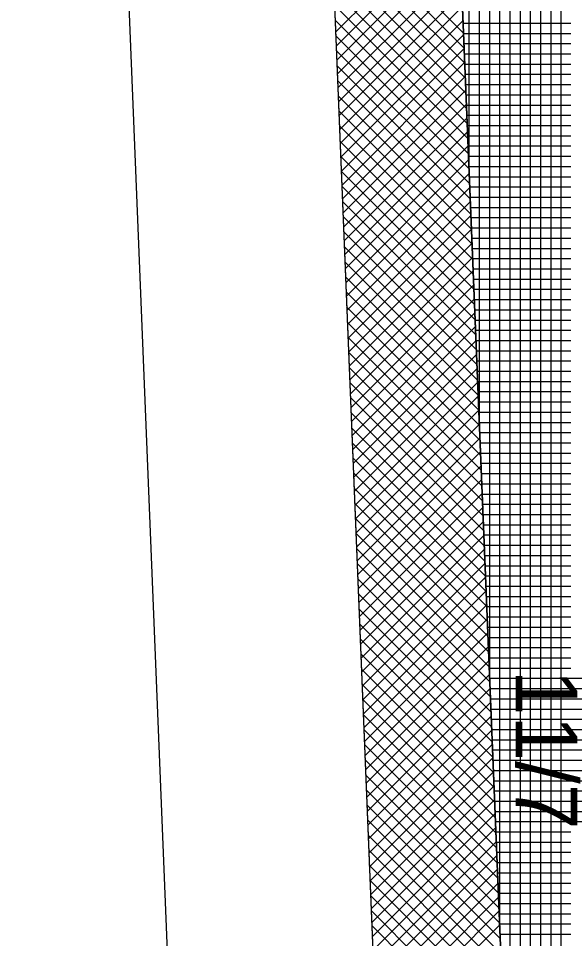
# Model space of a CAD drawing. Extents: x -565346 to -564154, y -1097386 to -1095620.
# Drawn here: x -564343.14 to -564332.49, y -1095866.6 to -1095848.62 of the extents above; entities that cross this region are included whole.
import ezdxf

# ---------------------------------------------------------------- set-up
doc = ezdxf.new("R2010")
doc.units = 0
for name, color, linetype in [('Vrstva 1', 7, 'Continuous'), ('Vrstva 40', 7, 'Continuous'), ('Vrstva 41', 7, 'Continuous'), ('Vrstva 42', 7, 'Continuous'), ('Vrstva 43', 7, 'Continuous')]:
    doc.layers.add(name, color=color, linetype=linetype)

msp = doc.modelspace()

# ---------------------------------------------------------------- linework, layer by layer
at = {"layer": 'Vrstva 1'}
for p, q in [((-564338.84, -1095900.99), (-564343.14, -1095794.87)), ((-564338.22, -1095817.34), (-564332.63, -1095955.35))]:
    msp.add_line(p, q, dxfattribs=at)
at = {"layer": 'Vrstva 41'}
msp.add_lwpolyline([(-564339.576, -1095722.251), (-564342.067, -1095722.352), (-564338.22, -1095817.34), (-564334.985, -1095897.209), (-564332.487, -1095897.108), (-564335.722, -1095817.239)], close=True, dxfattribs=at)
at = {"layer": 'Vrstva 42'}
for p, q in [((-564337.047, -1095846.296), (-564334.439, -1095848.904)), ((-564334.537, -1095846.484), (-564336.942, -1095848.889)), ((-564337.035, -1095846.591), (-564334.428, -1095849.199)), ((-564337.023, -1095846.886), (-564334.416, -1095849.494)), ((-564334.526, -1095846.756), (-564336.931, -1095849.161)), ((-564334.515, -1095847.028), (-564336.92, -1095849.433)), ((-564337.011, -1095847.181), (-564334.404, -1095849.788)), ((-564334.504, -1095847.3), (-564336.909, -1095849.704)), ((-564336.999, -1095847.475), (-564334.392, -1095850.083)), ((-564334.493, -1095847.572), (-564336.898, -1095849.976)), ((-564336.987, -1095847.77), (-564334.38, -1095850.378)), ((-564334.482, -1095847.843), (-564336.887, -1095850.248)), ((-564336.976, -1095848.065), (-564334.368, -1095850.673)), ((-564334.471, -1095848.115), (-564336.876, -1095850.52)), ((-564336.964, -1095848.36), (-564334.356, -1095850.967)), ((-564334.46, -1095848.387), (-564336.865, -1095850.792)), ((-564336.952, -1095848.655), (-564334.344, -1095851.262)), ((-564334.449, -1095848.659), (-564336.854, -1095851.064)), ((-564336.94, -1095848.949), (-564334.332, -1095851.557)), ((-564334.438, -1095848.931), (-564336.843, -1095851.335)), ((-564334.427, -1095849.203), (-564336.832, -1095851.607)), ((-564336.928, -1095849.244), (-564334.32, -1095851.852)), ((-564336.916, -1095849.539), (-564334.308, -1095852.147)), ((-564334.416, -1095849.474), (-564336.821, -1095851.879)), ((-564334.405, -1095849.746), (-564336.81, -1095852.151)), ((-564336.904, -1095849.834), (-564334.296, -1095852.441)), ((-564336.892, -1095850.128), (-564334.284, -1095852.736)), ((-564334.394, -1095850.018), (-564336.799, -1095852.423)), ((-564334.383, -1095850.29), (-564336.788, -1095852.695)), ((-564336.88, -1095850.423), (-564334.272, -1095853.031)), ((-564334.372, -1095850.562), (-564336.777, -1095852.966)), ((-564336.868, -1095850.718), (-564334.26, -1095853.326)), ((-564334.361, -1095850.834), (-564336.766, -1095853.238)), ((-564336.856, -1095851.013), (-564334.248, -1095853.621)), ((-564334.35, -1095851.105), (-564336.755, -1095853.51)), ((-564336.844, -1095851.308), (-564334.236, -1095853.915)), ((-564334.339, -1095851.377), (-564336.744, -1095853.782)), ((-564336.832, -1095851.602), (-564334.225, -1095854.21)), ((-564334.328, -1095851.649), (-564336.733, -1095854.054)), ((-564336.82, -1095851.897), (-564334.213, -1095854.505)), ((-564334.317, -1095851.921), (-564336.722, -1095854.326)), ((-564336.808, -1095852.192), (-564334.201, -1095854.8)), ((-564334.306, -1095852.193), (-564336.711, -1095854.597)), ((-564334.295, -1095852.465), (-564336.7, -1095854.869)), ((-564336.796, -1095852.487), (-564334.189, -1095855.094)), ((-564336.784, -1095852.782), (-564334.177, -1095855.389)), ((-564334.284, -1095852.736), (-564336.689, -1095855.141)), ((-564336.773, -1095853.076), (-564334.165, -1095855.684)), ((-564334.273, -1095853.008), (-564336.678, -1095855.413)), ((-564334.262, -1095853.28), (-564336.667, -1095855.685)), ((-564336.761, -1095853.371), (-564334.153, -1095855.979)), ((-564336.749, -1095853.666), (-564334.141, -1095856.274)), ((-564334.251, -1095853.552), (-564336.656, -1095855.957)), ((-564334.24, -1095853.824), (-564336.645, -1095856.228)), ((-564336.737, -1095853.961), (-564334.129, -1095856.568)), ((-564336.725, -1095854.255), (-564334.117, -1095856.863)), ((-564334.229, -1095854.096), (-564336.634, -1095856.5)), ((-564334.218, -1095854.367), (-564336.623, -1095856.772)), ((-564336.713, -1095854.55), (-564334.105, -1095857.158)), ((-564334.207, -1095854.639), (-564336.612, -1095857.044)), ((-564336.701, -1095854.845), (-564334.093, -1095857.453)), ((-564334.196, -1095854.911), (-564336.601, -1095857.316)), ((-564336.689, -1095855.14), (-564334.081, -1095857.747)), ((-564334.185, -1095855.183), (-564336.59, -1095857.588)), ((-564336.677, -1095855.435), (-564334.069, -1095858.042)), ((-564334.174, -1095855.455), (-564336.579, -1095857.859)), ((-564336.665, -1095855.729), (-564334.057, -1095858.337)), ((-564334.163, -1095855.727), (-564336.568, -1095858.131)), ((-564336.653, -1095856.024), (-564334.045, -1095858.632)), ((-564334.152, -1095855.998), (-564336.557, -1095858.403)), ((-564336.641, -1095856.319), (-564334.033, -1095858.927)), ((-564334.141, -1095856.27), (-564336.546, -1095858.675)), ((-564334.13, -1095856.542), (-564336.535, -1095858.947)), ((-564336.629, -1095856.614), (-564334.022, -1095859.221)), ((-564336.617, -1095856.908), (-564334.01, -1095859.516)), ((-564334.119, -1095856.814), (-564336.524, -1095859.219)), ((-564334.108, -1095857.086), (-564336.513, -1095859.49)), ((-564336.605, -1095857.203), (-564333.998, -1095859.811)), ((-564336.593, -1095857.498), (-564333.986, -1095860.106)), ((-564334.097, -1095857.358), (-564336.502, -1095859.762)), ((-564334.086, -1095857.629), (-564336.491, -1095860.034)), ((-564336.581, -1095857.793), (-564333.974, -1095860.401)), ((-564334.075, -1095857.901), (-564336.48, -1095860.306)), ((-564336.57, -1095858.088), (-564333.962, -1095860.695)), ((-564334.064, -1095858.173), (-564336.469, -1095860.578)), ((-564336.558, -1095858.382), (-564333.95, -1095860.99)), ((-564334.053, -1095858.445), (-564336.458, -1095860.85)), ((-564336.546, -1095858.677), (-564333.938, -1095861.285)), ((-564334.042, -1095858.717), (-564336.447, -1095861.121)), ((-564336.534, -1095858.972), (-564333.926, -1095861.58)), ((-564334.031, -1095858.989), (-564336.436, -1095861.393)), ((-564336.522, -1095859.267), (-564333.914, -1095861.874)), ((-564334.02, -1095859.26), (-564336.425, -1095861.665)), ((-564336.51, -1095859.562), (-564333.902, -1095862.169)), ((-564334.009, -1095859.532), (-564336.414, -1095861.937)), ((-564333.998, -1095859.804), (-564336.403, -1095862.209)), ((-564336.498, -1095859.856), (-564333.89, -1095862.464)), ((-564336.486, -1095860.151), (-564333.878, -1095862.759)), ((-564333.987, -1095860.076), (-564336.392, -1095862.481)), ((-564333.976, -1095860.348), (-564336.381, -1095862.752)), ((-564336.474, -1095860.446), (-564333.866, -1095863.054)), ((-564333.965, -1095860.62), (-564336.37, -1095863.024)), ((-564336.462, -1095860.741), (-564333.854, -1095863.348)), ((-564333.954, -1095860.891), (-564336.359, -1095863.296)), ((-564336.45, -1095861.035), (-564333.842, -1095863.643)), ((-564333.943, -1095861.163), (-564336.348, -1095863.568)), ((-564336.438, -1095861.33), (-564333.831, -1095863.938)), ((-564333.932, -1095861.435), (-564336.337, -1095863.84)), ((-564336.426, -1095861.625), (-564333.819, -1095864.233)), ((-564333.921, -1095861.707), (-564336.326, -1095864.112)), ((-564336.414, -1095861.92), (-564333.807, -1095864.527)), ((-564333.91, -1095861.979), (-564336.315, -1095864.383)), ((-564336.402, -1095862.215), (-564333.795, -1095864.822)), ((-564333.899, -1095862.251), (-564336.304, -1095864.655)), ((-564336.39, -1095862.509), (-564333.783, -1095865.117)), ((-564333.888, -1095862.522), (-564336.293, -1095864.927)), ((-564336.379, -1095862.804), (-564333.771, -1095865.412)), ((-564333.877, -1095862.794), (-564336.282, -1095865.199)), ((-564333.866, -1095863.066), (-564336.27, -1095865.471)), ((-564336.367, -1095863.099), (-564333.759, -1095865.707)), ((-564336.355, -1095863.394), (-564333.747, -1095866.001)), ((-564333.855, -1095863.338), (-564336.259, -1095865.743)), ((-564333.844, -1095863.61), (-564336.248, -1095866.014)), ((-564336.343, -1095863.688), (-564333.735, -1095866.296)), ((-564333.833, -1095863.882), (-564336.237, -1095866.286)), ((-564336.331, -1095863.983), (-564333.723, -1095866.591)), ((-564336.319, -1095864.278), (-564333.711, -1095866.886)), ((-564333.822, -1095864.153), (-564336.226, -1095866.558)), ((-564333.811, -1095864.425), (-564336.215, -1095866.83)), ((-564336.307, -1095864.573), (-564333.699, -1095867.181)), ((-564336.295, -1095864.868), (-564333.687, -1095867.475)), ((-564333.8, -1095864.697), (-564336.204, -1095867.102)), ((-564333.789, -1095864.969), (-564336.193, -1095867.374)), ((-564336.283, -1095865.162), (-564333.675, -1095867.77)), ((-564333.778, -1095865.241), (-564336.182, -1095867.645)), ((-564336.271, -1095865.457), (-564333.663, -1095868.065)), ((-564333.767, -1095865.513), (-564336.171, -1095867.917)), ((-564336.259, -1095865.752), (-564333.651, -1095868.36)), ((-564333.756, -1095865.784), (-564336.16, -1095868.189)), ((-564336.247, -1095866.047), (-564333.639, -1095868.654)), ((-564333.745, -1095866.056), (-564336.149, -1095868.461)), ((-564336.235, -1095866.342), (-564333.628, -1095868.949)), ((-564333.734, -1095866.328), (-564336.138, -1095868.733))]:
    msp.add_line(p, q, dxfattribs=at)
at = {"layer": 'Vrstva 43'}
for p, q in [((-564334.13, -1095856.582), (-564334.13, -1095676.285)), ((-564334.33, -1095851.649), (-564334.33, -1095676.348)), ((-564333.93, -1095861.515), (-564333.93, -1095698.777)), ((-564333.73, -1095866.448), (-564333.73, -1095702.753)), ((-564333.53, -1095871.381), (-564333.53, -1095706.728)), ((-564333.33, -1095876.315), (-564333.33, -1095710.704)), ((-564333.13, -1095881.248), (-564333.13, -1095714.68)), ((-564332.93, -1095886.181), (-564332.93, -1095718.655)), ((-564332.73, -1095891.114), (-564332.73, -1095722.631)), ((-564332.53, -1095896.047), (-564332.53, -1095726.606)), ((-564334.449, -1095848.71), (-564326.329, -1095848.71)), ((-564334.441, -1095848.91), (-564326.291, -1095848.91)), ((-564334.433, -1095849.11), (-564326.253, -1095849.11)), ((-564334.425, -1095849.31), (-564326.215, -1095849.31)), ((-564334.417, -1095849.51), (-564326.177, -1095849.51)), ((-564334.409, -1095849.71), (-564326.139, -1095849.71)), ((-564334.4, -1095849.91), (-564326.1, -1095849.91)), ((-564334.392, -1095850.11), (-564326.062, -1095850.11)), ((-564334.384, -1095850.31), (-564326.024, -1095850.31)), ((-564334.376, -1095850.51), (-564325.986, -1095850.51)), ((-564334.368, -1095850.71), (-564325.948, -1095850.71)), ((-564334.36, -1095850.91), (-564325.91, -1095850.91)), ((-564334.352, -1095851.11), (-564325.871, -1095851.11)), ((-564334.344, -1095851.31), (-564325.833, -1095851.31)), ((-564334.336, -1095851.51), (-564325.795, -1095851.51)), ((-564334.328, -1095851.71), (-564325.757, -1095851.71)), ((-564334.319, -1095851.91), (-564325.719, -1095851.91)), ((-564334.311, -1095852.11), (-564325.681, -1095852.11)), ((-564334.303, -1095852.31), (-564325.643, -1095852.31)), ((-564334.295, -1095852.51), (-564325.604, -1095852.51)), ((-564334.287, -1095852.71), (-564325.566, -1095852.71)), ((-564334.279, -1095852.91), (-564325.528, -1095852.91)), ((-564334.271, -1095853.11), (-564325.49, -1095853.11)), ((-564334.263, -1095853.31), (-564325.452, -1095853.31)), ((-564334.255, -1095853.51), (-564325.414, -1095853.51)), ((-564334.246, -1095853.71), (-564325.375, -1095853.71)), ((-564334.238, -1095853.91), (-564325.337, -1095853.91)), ((-564334.23, -1095854.11), (-564325.299, -1095854.11)), ((-564334.222, -1095854.31), (-564325.261, -1095854.31)), ((-564334.214, -1095854.51), (-564325.223, -1095854.51)), ((-564334.206, -1095854.71), (-564325.185, -1095854.71)), ((-564334.198, -1095854.91), (-564325.147, -1095854.91)), ((-564334.19, -1095855.11), (-564325.108, -1095855.11)), ((-564334.182, -1095855.31), (-564325.07, -1095855.31)), ((-564334.173, -1095855.51), (-564325.032, -1095855.51)), ((-564334.165, -1095855.71), (-564324.994, -1095855.71)), ((-564334.157, -1095855.91), (-564324.956, -1095855.91)), ((-564334.149, -1095856.11), (-564324.918, -1095856.11)), ((-564334.141, -1095856.31), (-564324.879, -1095856.31)), ((-564334.133, -1095856.51), (-564324.841, -1095856.51)), ((-564334.125, -1095856.71), (-564324.803, -1095856.71)), ((-564334.117, -1095856.91), (-564324.765, -1095856.91)), ((-564334.109, -1095857.11), (-564324.727, -1095857.11)), ((-564334.1, -1095857.31), (-564324.689, -1095857.31)), ((-564334.092, -1095857.51), (-564324.651, -1095857.51)), ((-564334.084, -1095857.71), (-564324.612, -1095857.71)), ((-564334.076, -1095857.91), (-564324.574, -1095857.91)), ((-564334.068, -1095858.11), (-564324.536, -1095858.11)), ((-564334.06, -1095858.31), (-564324.498, -1095858.31)), ((-564334.052, -1095858.51), (-564324.46, -1095858.51)), ((-564334.044, -1095858.71), (-564324.422, -1095858.71)), ((-564334.036, -1095858.91), (-564324.383, -1095858.91)), ((-564334.028, -1095859.11), (-564324.345, -1095859.11)), ((-564334.019, -1095859.31), (-564324.307, -1095859.31)), ((-564334.011, -1095859.51), (-564324.269, -1095859.51)), ((-564334.003, -1095859.71), (-564324.231, -1095859.71)), ((-564333.995, -1095859.91), (-564324.193, -1095859.91)), ((-564333.987, -1095860.11), (-564324.154, -1095860.11)), ((-564333.979, -1095860.31), (-564324.116, -1095860.31)), ((-564333.971, -1095860.51), (-564324.078, -1095860.51)), ((-564333.963, -1095860.71), (-564324.04, -1095860.71)), ((-564333.955, -1095860.91), (-564324.002, -1095860.91)), ((-564333.946, -1095861.11), (-564323.964, -1095861.11)), ((-564333.938, -1095861.31), (-564323.926, -1095861.31)), ((-564333.93, -1095861.51), (-564323.887, -1095861.51)), ((-564333.922, -1095861.71), (-564323.849, -1095861.71)), ((-564333.914, -1095861.91), (-564323.811, -1095861.91)), ((-564333.906, -1095862.11), (-564323.773, -1095862.11)), ((-564333.898, -1095862.31), (-564323.735, -1095862.31)), ((-564333.89, -1095862.51), (-564323.697, -1095862.51)), ((-564333.882, -1095862.71), (-564323.658, -1095862.71)), ((-564333.873, -1095862.91), (-564323.62, -1095862.91)), ((-564333.865, -1095863.11), (-564323.582, -1095863.11)), ((-564333.857, -1095863.31), (-564323.544, -1095863.31)), ((-564333.849, -1095863.51), (-564323.506, -1095863.51)), ((-564333.841, -1095863.71), (-564323.468, -1095863.71)), ((-564333.833, -1095863.91), (-564323.43, -1095863.91)), ((-564333.825, -1095864.11), (-564323.391, -1095864.11)), ((-564333.817, -1095864.31), (-564323.353, -1095864.31)), ((-564333.809, -1095864.51), (-564323.315, -1095864.51)), ((-564333.8, -1095864.71), (-564323.277, -1095864.71)), ((-564333.792, -1095864.91), (-564323.239, -1095864.91)), ((-564333.784, -1095865.11), (-564323.201, -1095865.11)), ((-564333.776, -1095865.31), (-564323.162, -1095865.31)), ((-564333.768, -1095865.51), (-564323.124, -1095865.51)), ((-564333.76, -1095865.71), (-564323.086, -1095865.71)), ((-564333.752, -1095865.91), (-564323.048, -1095865.91)), ((-564333.744, -1095866.11), (-564323.01, -1095866.11)), ((-564333.736, -1095866.31), (-564322.972, -1095866.31)), ((-564333.727, -1095866.51), (-564322.934, -1095866.51))]:
    msp.add_line(p, q, dxfattribs=at)
msp.add_lwpolyline([(-564339.576, -1095722.251), (-564332.487, -1095897.108), (-564334.985, -1095897.209), (-564334.17, -1095918.36), (-564331.082, -1095918.814), (-564329.607, -1095955.228), (-564324.705, -1096006.855), (-564319.072, -1096049.639)], dxfattribs=at)

# ---------------------------------------------------------------- texts
at = {"layer": 'Vrstva 40'}
msp.add_text('11/7', height=1.2, rotation=270, dxfattribs=at).set_placement((-564333.42, -1095861.34))

doc.saveas('drawing.dxf')
